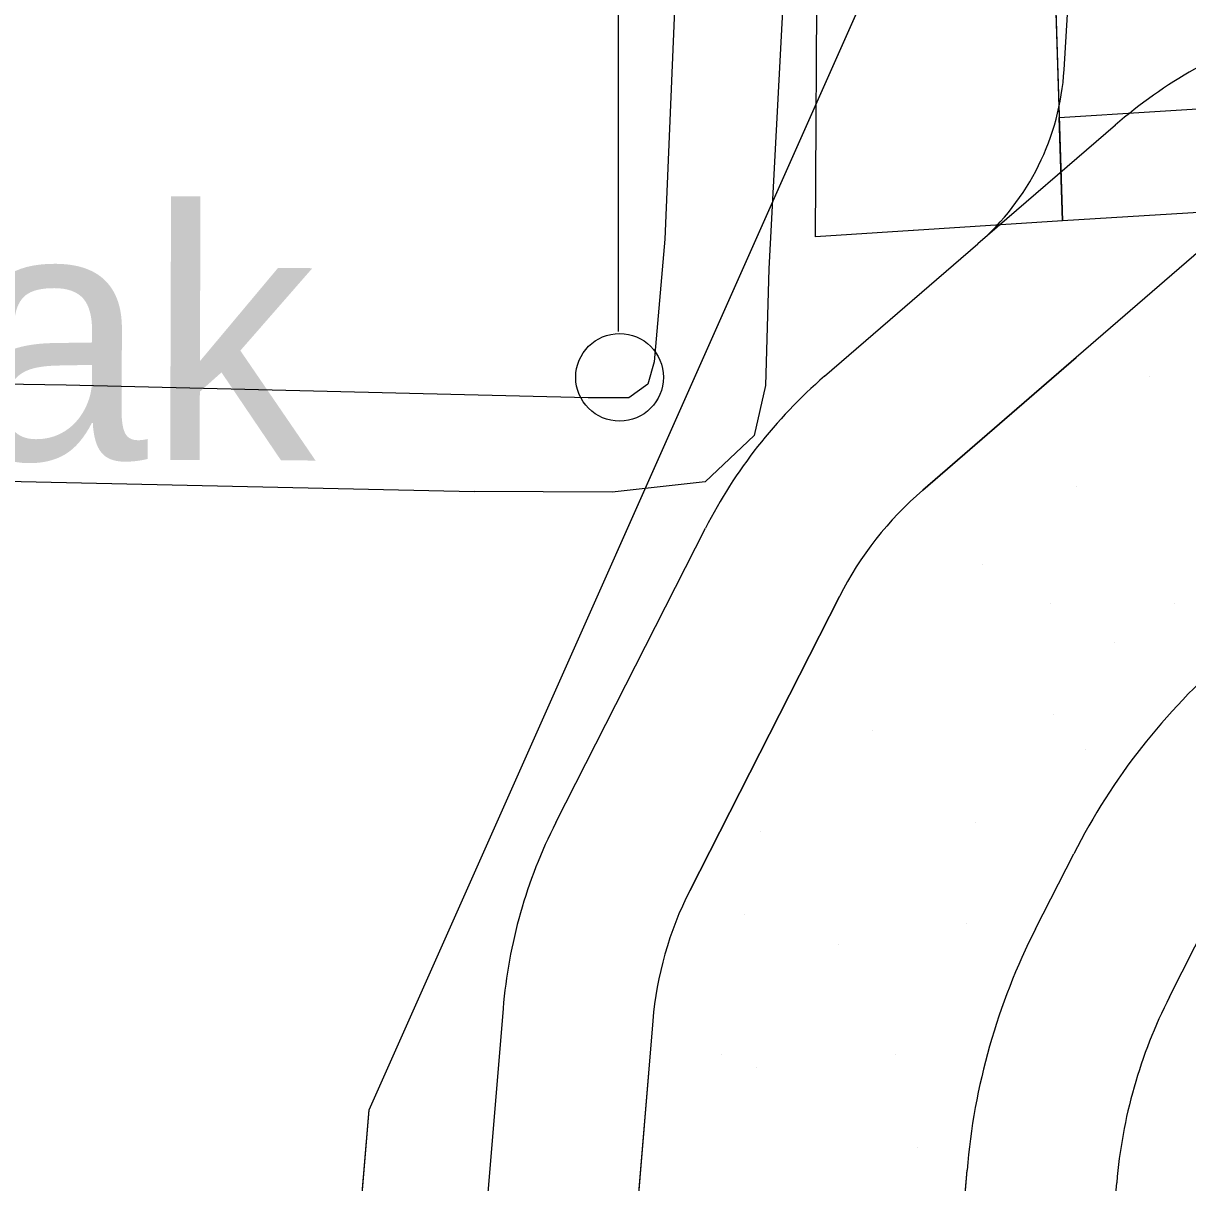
# Model space of a CAD drawing. Extents: x 417997 to 421451, y 4451742 to 4455216.
# Drawn here: x 420187.94 to 420234.45, y 4453373.02 to 4453419.31 of the extents above; entities that cross this region are included whole.
import ezdxf

# ---------------------------------------------------------------- set-up
doc = ezdxf.new("R2010")
doc.units = 0
for name, color, linetype in [('ADAKENARI', 7, 'Continuous'), ('B_Imalat', 7, 'Continuous'), ('B_Mesken', 7, 'Continuous'), ('Default', 7, 'Continuous'), ('KALDIRIM', 7, 'Continuous'), ('PL_AYA_PARK_DINLENME', 7, 'Continuous'), ('PL_BAKIM_AKARYAKIT', 7, 'Continuous'), ('S_Elektrik_Diregi', 7, 'Continuous'), ('TR_BAKIMAKARYAKIT', 7, 'Continuous'), ('TR_PARKALANI', 7, 'Continuous'), ('Y_Cadde_Yol', 7, 'Continuous'), ('Yol_Sose', 7, 'Continuous')]:
    doc.layers.add(name, color=color, linetype=linetype)

# ---------------------------------------------------------------- blocks, each defined once
blk = doc.blocks.new('POINT_DISPLAY')
at = {"layer": 'Default'}
blk.add_line((0, 0), (0, 0), dxfattribs=at)

msp = doc.modelspace()

# ---------------------------------------------------------------- linework, layer by layer
at = {"layer": 'ADAKENARI'}
for p, q in [((420201.75, 4453375.926), (420226.369, 4453431.315)), ((420201.75, 4453375.926), (420226.369, 4453431.315)), ((420235.477, 4453410.7), (420229.986, 4453405.959)), ((420235.477, 4453410.7), (420229.986, 4453405.959)), ((420223.864, 4453400.673), (420229.986, 4453405.959)), ((420223.864, 4453400.673), (420229.986, 4453405.959)), ((420214.556, 4453384.672), (420220.535, 4453396.424)), ((420214.556, 4453384.672), (420220.535, 4453396.424)), ((420228.37, 4453383.155), (420229.895, 4453386.153)), ((420228.37, 4453383.155), (420229.895, 4453386.153)), ((420213.082, 4453379.48), (420199.164, 4453211.533)), ((420213.082, 4453379.48), (420199.164, 4453211.533)), ((420200.344, 4453358.96), (420201.75, 4453375.926)), ((420200.344, 4453358.96), (420201.75, 4453375.926)), ((420218.11, 4453282.752), (420225.632, 4453373.513)), ((420218.11, 4453282.752), (420225.632, 4453373.513))]:
    msp.add_line(p, q, dxfattribs=at)
for centre, radius, start, end in [((420233.013, 4453390.076), 14, 130.8091, 153.0357), ((420233.013, 4453390.076), 14, 130.8091, 153.0357), ((420253.069, 4453374.363), 26, 130.8091, 153.0357), ((420253.069, 4453374.363), 26, 130.8091, 153.0357), ((420227.034, 4453378.324), 14, 153.0357, 175.2624), ((420227.034, 4453378.324), 14, 153.0357, 175.2624), ((420251.543, 4453371.365), 26, 153.0357, 175.2624), ((420251.543, 4453371.365), 26, 153.0357, 175.2624)]:
    msp.add_arc(centre, radius, start, end, dxfattribs=at)
at = {"layer": 'B_Imalat'}
msp.add_lwpolyline([(420223.48, 4453411.032), (420219.575, 4453410.778), (420219.65, 4453422.313), (420223.599, 4453422.331), (420223.607, 4453422.331), (420229.099, 4453422.355), (420229.45, 4453411.421), (420223.488, 4453411.033)], close=True, dxfattribs=at)
at = {"layer": 'B_Mesken'}
for points in [[(420229.317, 4453415.546), (420236.956, 4453416.029), (420236.445, 4453422.082), (420229.115, 4453421.832)], [(420236.956, 4453416.029), (420237.06, 4453411.883), (420229.45, 4453411.421), (420229.317, 4453415.546)]]:
    msp.add_lwpolyline(points, close=True, dxfattribs=at)
at = {"layer": 'KALDIRIM'}
for p, q in [((420229.51, 4453417.446), (420235.294, 4453510)), ((420229.51, 4453417.446), (420235.294, 4453510)), ((420231.556, 4453415.242), (420226.065, 4453410.501)), ((420231.556, 4453415.242), (420226.065, 4453410.501)), ((420219.942, 4453405.214), (420226.065, 4453410.501)), ((420219.942, 4453405.214), (420226.065, 4453410.501)), ((420209.209, 4453387.393), (420215.187, 4453399.145)), ((420209.209, 4453387.393), (420215.187, 4453399.145)), ((420233.718, 4453380.434), (420235.243, 4453383.432)), ((420233.718, 4453380.434), (420235.243, 4453383.432)), ((420207.103, 4453379.976), (420193.194, 4453212.147)), ((420207.103, 4453379.976), (420193.194, 4453212.147)), ((420224.09, 4453282.256), (420231.612, 4453373.017)), ((420224.09, 4453282.256), (420231.612, 4453373.017))]:
    msp.add_line(p, q, dxfattribs=at)
for centre, radius, start, end in [((420244.626, 4453400.104), 20, 108.5824, 130.8091), ((420244.626, 4453400.104), 20, 108.5824, 130.8091), ((420219.53, 4453418.07), 10, 310.8091, 356.4243), ((420219.53, 4453418.07), 10, 310.8091, 356.4243), ((420233.013, 4453390.076), 20, 130.8091, 153.0357), ((420233.013, 4453390.076), 20, 130.8091, 153.0357), ((420227.034, 4453378.324), 20, 153.0357, 175.2624), ((420227.034, 4453378.324), 20, 153.0357, 175.2624), ((420251.543, 4453371.365), 20, 153.0357, 175.2624), ((420251.543, 4453371.365), 20, 153.0357, 175.2624)]:
    msp.add_arc(centre, radius, start, end, dxfattribs=at)
at = {"layer": 'PL_AYA_PARK_DINLENME'}
for points in [[(420235.477, 4453410.7), (420229.986, 4453405.959), (420223.864, 4453400.673)], [(420235.477, 4453410.7), (420229.986, 4453405.959), (420223.864, 4453400.673)], [(420220.535, 4453396.424), (420214.556, 4453384.672)], [(420220.535, 4453396.424), (420214.556, 4453384.672)], [(420228.37, 4453383.155), (420229.895, 4453386.153)], [(420228.37, 4453383.155), (420229.895, 4453386.153)], [(420213.082, 4453379.48), (420199.164, 4453211.533), (420196.468, 4453185.779), (420194.898, 4453160.649), (420194.07, 4453147.402)], [(420213.082, 4453379.48), (420199.164, 4453211.533), (420196.468, 4453185.779), (420194.898, 4453160.649), (420194.07, 4453147.402)], [(420207.007, 4453145.986), (420207.873, 4453159.838), (420209.545, 4453186.605), (420212.206, 4453211.509), (420216.455, 4453262.772), (420218.11, 4453282.752), (420225.632, 4453373.513)], [(420207.007, 4453145.986), (420207.873, 4453159.838), (420209.545, 4453186.605), (420212.206, 4453211.509), (420216.455, 4453262.772), (420218.11, 4453282.752), (420225.632, 4453373.513)]]:
    msp.add_lwpolyline(points, dxfattribs=at)
for centre, radius, start, end in [((420233.013, 4453390.076), 14, 130.8091, 153.0357), ((420233.013, 4453390.076), 14, 130.8091, 153.0357), ((420253.069, 4453374.363), 26, 130.8091, 153.0357), ((420253.069, 4453374.363), 26, 130.8091, 153.0357), ((420227.034, 4453378.324), 14, 153.0357, 175.2624), ((420227.034, 4453378.324), 14, 153.0357, 175.2624), ((420251.543, 4453371.365), 26, 153.0357, 175.2624), ((420251.543, 4453371.365), 26, 153.0357, 175.2624)]:
    msp.add_arc(centre, radius, start, end, dxfattribs=at)
at = {"layer": 'PL_BAKIM_AKARYAKIT'}
msp.add_lwpolyline([(420143.036, 4453427.922), (420140.516, 4453416.737), (420137.291, 4453367.443), (420201.047, 4453367.443), (420201.75, 4453375.926), (420224.861, 4453427.922), (420143.036, 4453427.922)], dxfattribs=at)
msp.add_lwpolyline([(420143.036, 4453427.922), (420140.516, 4453416.737), (420137.291, 4453367.443), (420201.047, 4453367.443), (420201.75, 4453375.926), (420224.861, 4453427.922), (420143.036, 4453427.922)], dxfattribs=at)
at = {"layer": 'S_Elektrik_Diregi'}
msp.add_line((420211.718, 4453407.007), (420211.718, 4453424.507), dxfattribs=at)
msp.add_circle((420211.754, 4453405.172), 1.75, dxfattribs=at)
at = {"layer": 'TR_BAKIMAKARYAKIT'}
msp.add_lwpolyline([(420143.036, 4453427.922), (420140.516, 4453416.737), (420137.291, 4453367.443), (420201.047, 4453367.443), (420201.75, 4453375.926), (420224.861, 4453427.922), (420143.036, 4453427.922)], dxfattribs=at)
msp.add_lwpolyline([(420143.036, 4453427.922), (420140.516, 4453416.737), (420137.291, 4453367.443), (420201.047, 4453367.443), (420201.75, 4453375.926), (420224.861, 4453427.922), (420143.036, 4453427.922)], dxfattribs=at)
at = {"layer": 'Yol_Sose'}
for points in [[(420205.294, 4453428.014), (420211.862, 4453426.691), (420213.4, 4453426.377), (420214.172, 4453425.579), (420214.182, 4453425.546), (420213.562, 4453410.682), (420213.134, 4453405.786)], [(420213.134, 4453405.786), (420212.885, 4453404.893), (420212.13, 4453404.357), (420210.506, 4453404.352), (420189.657, 4453404.862), (420161.585, 4453405.292), (420132.831, 4453406.919), (420128.638, 4453407.795), (420127.907, 4453408.315), (420127.382, 4453408.908), (420127.077, 4453409.539), (420127.069, 4453410.301), (420127.935, 4453425.98)], [(420223.61, 4453423.398), (420218.744, 4453423.318), (420218.414, 4453422.587), (420217.71, 4453409.507), (420217.589, 4453404.846), (420217.125, 4453402.845), (420215.176, 4453401), (420211.459, 4453400.582), (420205.95, 4453400.608)], [(420125.851, 4453385.851), (420127.065, 4453400.048), (420127.707, 4453401.237), (420128.574, 4453401.676), (420142.33, 4453401.49), (420159.751, 4453401.265), (420174.562, 4453401.306), (420205.95, 4453400.608)]]:
    msp.add_lwpolyline(points, dxfattribs=at)

# ---------------------------------------------------------------- block references
at = {"layer": 'TR_PARKALANI', "xscale": 0.1, "yscale": 0.10000000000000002}
for p in [(420232.923, 4453405.205), (420232.923, 4453405.205), (420229.999, 4453400.819), (420229.999, 4453400.819), (420226.252, 4453397.711), (420226.252, 4453397.711), (420228.948, 4453396.158), (420228.948, 4453396.158), (420233.929, 4453396.158), (420233.929, 4453396.158), (420231.507, 4453394.604), (420231.507, 4453394.604), (420229.085, 4453391.725), (420229.085, 4453391.725), (420221.865, 4453391.086), (420221.865, 4453391.086), (420230.365, 4453390.309), (420230.365, 4453390.309), (420225.978, 4453387.384), (420225.978, 4453387.384), (420217.387, 4453387.019), (420217.387, 4453387.019), (420216.747, 4453383.729), (420216.747, 4453383.729), (420225.612, 4453383.363), (420225.612, 4453383.363), (420220.494, 4453382.541), (420220.494, 4453382.541), (420215.834, 4453378.154), (420215.834, 4453378.154), (420222.779, 4453378.154), (420222.779, 4453378.154), (420217.204, 4453377.606), (420217.204, 4453377.606), (420223.647, 4453374.407), (420223.647, 4453374.407)]:
    msp.add_blockref('POINT_DISPLAY', p, dxfattribs=at)

# ---------------------------------------------------------------- texts
at = {"layer": 'Y_Cadde_Yol'}
msp.add_text('18. Karanfil Sokak', height=10, rotation=359.8174, dxfattribs=at).set_placement((420091.066, 4453402.196))

doc.saveas('drawing.dxf')
